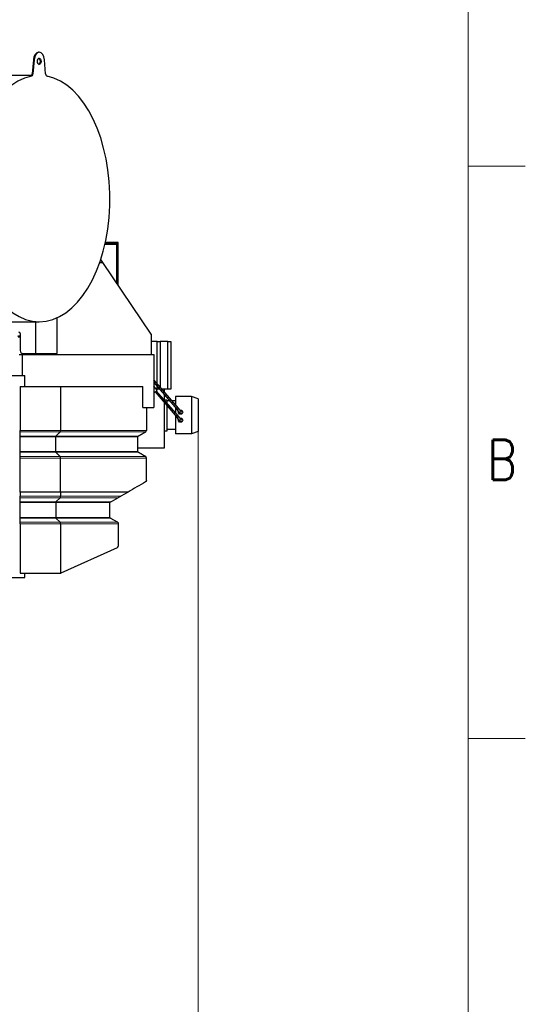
# Model space of a CAD drawing. Header units: inches. Extents: x 0 to 23760, y -13 to 16800.
# Tile 269 of 270: x 21992 to 23760, y 11471 to 14913. Entities that reach past the tile are written whole.
import ezdxf

# ---------------------------------------------------------------- set-up
doc = ezdxf.new("R2010")
doc.units = ezdxf.units.IN
for name, color, linetype, true_color in [('1', 7, 'Continuous', 0xffffff), ('210', 7, 'Continuous', 0xffffff), ('254', 7, 'Continuous', 0xffffff)]:
    doc.layers.add(name, color=color, linetype=linetype, true_color=true_color)
doc.styles.add('latin_extended', font='simplex.shx')
doc.dimstyles.get("Standard").update_dxf_attribs({"dimtxt": 0.18, "dimasz": 0.18, "dimexe": 0.18, "dimexo": 0.0625, "dimgap": 0.09, "dimtad": 0, "dimtih": 1, "dimtoh": 1, "dimdec": 4, "dimzin": 0, "dimdsep": 46, "dimtxsty": 'Standard', "dimcen": 0.09, "dimadec": 0, "dimazin": 0, "dimtfac": 1, "dimtdec": 4, "dimtofl": 0, "dimtmove": 0, "dimatfit": 3, "dimfxl": 1, "dimtolj": 1, "dimtzin": 0, "dimarcsym": 0})

# ---------------------------------------------------------------- blocks, each defined once
blk = doc.blocks.new('_U1')
at = {"layer": '254', "color": 3, "linetype": 'Continuous', "lineweight": 13, "transparency": 16777216}
for p, q in [((22615.7, 13489.8), (22615.7, 9822.4)), ((20707.8, 11774.3), (20707.8, 9822.4)), ((22475.7, 9862.4), (20847.8, 9862.4))]:
    blk.add_line(p, q, dxfattribs=at)
at = {"layer": '254', "color": 3, "transparency": 16777216}
for points in [[(20847.8, 9885.7), (20847.8, 9839.1), (20707.8, 9862.4)], [(22475.7, 9839.1), (22475.7, 9885.7), (22615.7, 9862.4)]]:
    blk.add_solid(points, dxfattribs=at)
at = {"layer": 'Defpoints', "color": 0, "transparency": 16777216}
for p in [(22615.7, 13529.8), (20707.8, 11814.3), (20707.8, 9862.4)]:
    blk.add_point(p, dxfattribs=at)
at = {"layer": '254', "color": 2, "lineweight": 13, "transparency": 16777216, "insert": (21428.4, 10072.4), "char_height": 140, "attachment_point": 1, "style": 'latin_extended'}
blk.add_mtext('\\A1;1908', dxfattribs=at)

msp = doc.modelspace()

# ---------------------------------------------------------------- linework, layer by layer
at = {"layer": '1', "color": 2, "linetype": 'Continuous', "lineweight": 25}
for p, q in [((22039.452, 14771.748), (22035.301, 14723.331)), ((22041.909, 14771.748), (22037.759, 14723.331)), ((22060.062, 14799.018), (22057.605, 14799.018)), ((22082.366, 14723.331), (22078.215, 14771.748)), ((22033.552, 14717.518), (21821.689, 14717.518)), ((22289.562, 14128.177), (22329.746, 14128.177)), ((22290.045, 14130.301), (22332.746, 14130.301)), ((22335.746, 14133.301), (22290.71, 14133.301)), ((22329.746, 14128.177), (22329.746, 13992.969)), ((22332.746, 14130.301), (22332.746, 13988.519)), ((22335.746, 13984.075), (22335.746, 14133.301)), ((22271.199, 14063.802), (22281.972, 14063.802)), ((22281.972, 14063.802), (22274.787, 14074.454)), ((22451.266, 13812.813), (22281.972, 14063.802)), ((21819.232, 13856.518), (22060.062, 13856.518)), ((22048.044, 13745.802), (22048.044, 13856.519)), ((22122.266, 13745.802), (22122.266, 13870.403)), ((21985.764, 13803.802), (21993.055, 13803.802)), ((21993.057, 13815.802), (21993.057, 13755.802)), ((22451.266, 13812.813), (22451.266, 13742.302)), ((22472.389, 13787.802), (22451.266, 13787.802)), ((22472.389, 13787.802), (22482.389, 13787.802)), ((22472.389, 13639.738), (22472.389, 13787.802)), ((22509.746, 13787.802), (22482.389, 13787.802)), ((22482.389, 13787.802), (22482.389, 13628.21)), ((22509.746, 13787.802), (22519.746, 13787.802)), ((22509.746, 13620.802), (22509.746, 13787.802)), ((22519.746, 13787.802), (22519.746, 13620.802)), ((21989.352, 13742.302), (22000.766, 13742.302)), ((22000.766, 13742.302), (22460.766, 13742.302)), ((22000.766, 13742.302), (22000.766, 13668.802)), ((22003.057, 13745.802), (22048.044, 13745.802)), ((22037.787, 13742.302), (22037.787, 13745.802)), ((22048.044, 13745.802), (22122.266, 13745.802)), ((22063.328, 13742.302), (22063.328, 13745.802)), ((22460.766, 13742.302), (22460.766, 13556.802)), ((21370.41, 13668.801), (22009.766, 13668.801)), ((22009.766, 13630.291), (22009.766, 13668.801)), ((21992.766, 13630.302), (21992.766, 13476.898)), ((21992.766, 13630.302), (22134.757, 13630.302)), ((22134.757, 13630.302), (22422.544, 13630.302)), ((22134.757, 13630.302), (22134.757, 13476.898)), ((22422.544, 13556.802), (22422.544, 13630.302)), ((22460.766, 13643.978), (22542.15, 13550.166)), ((22472.45, 13617.771), (22460.766, 13631.239)), ((22546.683, 13554.098), (22460.767, 13653.134)), ((22472.389, 13620.802), (22472.389, 13630.582)), ((22460.766, 13609.875), (22461.875, 13608.597)), ((22461.875, 13608.597), (22472.45, 13617.771)), ((22464.896, 13611.218), (22542.15, 13522.166)), ((22546.683, 13526.098), (22469.429, 13615.15)), ((22472.389, 13620.802), (22469.821, 13620.802)), ((22480.873, 13620.802), (22472.389, 13620.802)), ((22497.246, 13620.802), (22488.816, 13620.802)), ((22509.746, 13620.802), (22497.246, 13620.802)), ((22497.246, 13620.802), (22497.246, 13611.083)), ((22497.246, 13601.926), (22497.246, 13583.083)), ((22519.746, 13620.802), (22509.746, 13620.802)), ((22497.246, 13573.927), (22497.246, 13415.252)), ((22506.246, 13582.802), (22497.491, 13582.802)), ((22506.246, 13582.802), (22506.246, 13572.709)), ((22516.441, 13579.802), (22506.246, 13579.802)), ((22506.246, 13563.553), (22506.246, 13473.802)), ((22536.746, 13579.802), (22524.384, 13579.802)), ((22536.746, 13594.802), (22536.746, 13565.552)), ((22592.746, 13594.802), (22536.746, 13594.802)), ((22592.746, 13594.802), (22592.746, 13464.802)), ((22615.746, 13586.882), (22592.746, 13594.802)), ((22592.746, 13594.802), (22592.746, 13464.802)), ((22615.746, 13586.882), (22615.746, 13472.721)), ((22422.544, 13556.802), (22460.766, 13556.802)), ((22434.766, 13556.802), (22434.766, 13476.898)), ((22536.746, 13556.395), (22536.746, 13537.551)), ((22536.746, 13528.396), (22536.746, 13464.802)), ((22551.98, 13538.836), (22542.15, 13550.166)), ((22546.163, 13540.802), (22547.806, 13543.647)), ((22550.204, 13533.802), (22546.163, 13540.802)), ((22556.512, 13542.768), (22546.683, 13554.098)), ((22558.287, 13533.802), (22550.204, 13533.802)), ((22552.145, 13547.802), (22558.287, 13547.802)), ((22558.287, 13547.802), (22562.329, 13540.802)), ((22562.329, 13540.802), (22558.287, 13533.802)), ((22551.98, 13510.836), (22542.15, 13522.166)), ((22546.163, 13512.802), (22547.806, 13515.647)), ((22550.204, 13505.802), (22546.163, 13512.802)), ((22556.512, 13514.768), (22546.683, 13526.098)), ((22558.287, 13505.802), (22550.204, 13505.802)), ((22552.145, 13519.802), (22558.287, 13519.802)), ((22558.287, 13519.802), (22562.329, 13512.802)), ((22562.329, 13512.802), (22558.287, 13505.802)), ((21992.766, 13471.702), (21992.766, 13476.898)), ((22506.246, 13473.802), (22497.246, 13473.802)), ((22536.746, 13479.802), (22506.246, 13479.802)), ((22592.746, 13464.802), (22536.746, 13464.802)), ((22615.746, 13472.721), (22592.746, 13464.802)), ((21992.766, 13454.381), (21992.766, 13456.979)), ((21992.766, 13402.845), (21992.766, 13454.381)), ((22117.437, 13402.845), (22117.437, 13454.381)), ((22404.766, 13402.845), (22404.766, 13454.381)), ((22497.246, 13415.252), (22404.767, 13415.252)), ((21992.766, 13380.329), (21992.766, 13385.525)), ((21992.766, 13261.388), (21992.766, 13246.893)), ((22134.757, 13261.388), (22134.757, 13246.893)), ((22134.757, 13261.388), (22134.757, 13261.388)), ((22370.535, 13261.388), (22345.497, 13246.893)), ((21992.766, 13241.702), (21992.766, 13246.893)), ((21992.766, 13226.979), (21992.766, 13241.702)), ((21992.766, 13224.381), (21992.766, 13226.979)), ((21992.766, 13172.845), (21992.766, 13224.381)), ((22117.437, 13224.381), (22117.437, 13172.845)), ((22118.303, 13226.979), (22133.025, 13241.702)), ((22305.766, 13222.163), (22305.766, 13174.086)), ((22336.529, 13241.702), (22311.098, 13226.979)), ((21992.766, 13170.247), (21992.766, 13172.845)), ((21992.766, 13155.525), (21992.766, 13170.247)), ((21992.766, 13150.329), (21992.766, 13155.525)), ((21992.766, 13150.329), (21992.766, 12977.302)), ((22118.303, 13170.247), (22133.025, 13155.525)), ((22134.757, 13150.329), (22134.757, 12977.53)), ((22309.415, 13170.247), (22332.766, 13156.766)), ((22334.278, 13155.525), (22334.46, 13155.306)), ((22335.766, 13150.329), (22335.766, 13072.237)), ((22332.238, 13066.77), (22135.591, 12977.835)), ((21992.766, 12977.302), (22133.119, 12977.302)), ((22009.766, 12962.802), (22009.766, 12977.308)), ((21297.766, 12962.802), (22009.766, 12962.802))]:
    msp.add_line(p, q, dxfattribs=at)
at = {"layer": '1', "color": 110, "linetype": 'Continuous', "lineweight": 13}
for p, q in [((22039.452, 14771.748), (22041.909, 14771.748)), ((22030.264, 14714.871), (22032.721, 14714.871)), ((22035.301, 14723.331), (22037.759, 14723.331)), ((22546.683, 13554.098), (22542.15, 13550.166)), ((22542.15, 13522.166), (22546.683, 13526.098)), ((22133.025, 13471.702), (21992.766, 13471.702)), ((22431.766, 13471.702), (22133.025, 13471.702)), ((22118.303, 13456.979), (21992.766, 13456.979)), ((22117.437, 13454.381), (21992.766, 13454.381)), ((22404.766, 13454.381), (22117.437, 13454.381)), ((22406.266, 13456.979), (22118.303, 13456.979)), ((22117.437, 13402.845), (21992.766, 13402.845)), ((22118.303, 13400.247), (21992.766, 13400.247)), ((22404.766, 13402.845), (22117.437, 13402.845)), ((22406.267, 13400.247), (22118.303, 13400.247)), ((22133.025, 13385.525), (21992.766, 13385.525)), ((22134.757, 13380.329), (21992.766, 13380.329)), ((22431.766, 13385.525), (22133.025, 13385.525)), ((22434.766, 13380.329), (22134.757, 13380.329)), ((22134.757, 13246.893), (21992.766, 13246.893)), ((22133.025, 13241.702), (21992.766, 13241.702)), ((22118.303, 13226.979), (21992.766, 13226.979)), ((22117.437, 13224.381), (21992.766, 13224.381)), ((22306.746, 13224.381), (22117.437, 13224.381)), ((22311.098, 13226.979), (22118.303, 13226.979)), ((22336.529, 13241.702), (22133.025, 13241.702)), ((22345.497, 13246.893), (22134.757, 13246.893)), ((22117.437, 13172.845), (21992.766, 13172.845)), ((22118.303, 13170.247), (21992.766, 13170.247)), ((22133.025, 13155.525), (21992.766, 13155.525)), ((21992.766, 13150.329), (22134.757, 13150.329)), ((22306.035, 13172.845), (22117.437, 13172.845)), ((22309.415, 13170.247), (22118.303, 13170.247)), ((22334.278, 13155.525), (22133.025, 13155.525)), ((22134.757, 13150.329), (22335.766, 13150.329))]:
    msp.add_line(p, q, dxfattribs=at)
at = {"layer": '1', "color": 2, "linetype": 'Continuous', "lineweight": 25}
for centre, radius, start, end in [((21988.057, 13815.802), 5, 0, 90), ((22003.057, 13755.802), 10, 180, 270), ((22554.246, 13540.802), 3, 220.942342, 40.942342), ((22554.246, 13512.802), 3, 220.942342, 40.942342), ((22308.766, 13222.163), 3, 132.31333, 180), ((22308.766, 13222.163), 3, 120.067013, 132.313944), ((22308.766, 13174.086), 3, 180, 204.435406), ((22308.766, 13174.086), 3, 204.435937, 213.7425), ((22329.766, 13151.57), 6, 41.238268, 60), ((22329.766, 13072.237), 6, 294.335399, 0), ((22133.119, 12983.302), 6, 270, 285.847156)]:
    msp.add_arc(centre, radius, start, end, dxfattribs=at)
for centre, major_axis, ratio, start_param, end_param in [((22057.605, 14767.018), (0, 32), 0.57357644, 0, 1.4224383), ((22060.062, 14767.018), (0, 32), 0.57357644, 4.86074701, 7.70562361), ((22057.605, 14767.018), (0, -11), 0.57357644, 1.57079633, 2.94563581), ((22057.605, 14767.018), (0, -11), 0.57357644, 0.19595684, 1.57079633), ((22060.062, 14287.018), (0, -430.5), 0.57357644, 3.25254614, 9.31382448), ((22029.629, 14724.81), (0, -10), 0.57357644, 0.11095348, 1.4224383), ((22032.086, 14724.81), (0, -10), 0.57357644, 0.11095348, 1.4224383), ((22088.038, 14724.81), (0, -10), 0.57357644, 4.86074701, 6.17223182), ((21968.64, 13967.801), (0, 162.501), 0.81915204, 3.26116952, 3.32616122), ((21988.142, 13967.801), (0, 162.501), 0.81915204, 3.14159265, 3.18086256), ((22133.119, 12983.302), (5.685, 1.919), 1, 4.66334358, 4.81149137)]:
    msp.add_ellipse(centre, major_axis=major_axis, ratio=ratio, start_param=start_param, end_param=end_param, dxfattribs=at)
msp.add_ellipse((22060.062, 14767.018), major_axis=(0, -11), ratio=0.57357644, dxfattribs=at)
at = {"layer": '1', "color": 110, "linetype": 'Continuous', "lineweight": 13}
for points in [[(21992.766, 13476.898), (22134.757, 13476.898)], [(22134.757, 13476.898), (22434.766, 13476.898)]]:
    msp.add_open_spline(points, degree=1, dxfattribs=at)
at = {"layer": '1', "color": 2, "linetype": 'Continuous', "lineweight": 25}
for points, degree in [([(21992.766, 13456.979), (21992.766, 13464.34), (21992.766, 13471.702)], 2), ([(22118.303, 13456.979), (22125.664, 13464.34), (22133.025, 13471.702)], 2), ([(22406.266, 13456.979), (22419.016, 13464.34), (22431.766, 13471.702)], 2), ([(21992.766, 13385.525), (21992.766, 13392.886), (21992.766, 13400.247)], 2), ([(22133.025, 13385.525), (22125.664, 13392.886), (22118.303, 13400.247)], 2), ([(22431.766, 13385.525), (22419.016, 13392.886), (22406.267, 13400.247)], 2), ([(21992.766, 13261.388), (21992.766, 13320.858), (21992.766, 13380.329)], 2), ([(22134.757, 13261.388), (22134.757, 13320.858), (22134.757, 13380.329)], 2), ([(22434.766, 13302.022), (22434.766, 13341.176), (22434.766, 13380.329)], 2), ([(22431.772, 13296.839), (22411.36, 13285.022), (22390.947, 13273.205), (22370.535, 13261.388)], 3)]:
    msp.add_open_spline(points, degree=degree, dxfattribs=at)
for points, weights in [([(22133.025, 13471.702), (22134.757, 13473.434), (22134.757, 13476.898)], [1, 0.866025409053, 1]), ([(22431.766, 13471.702), (22434.766, 13473.434), (22434.766, 13476.898)], [1, 0.866025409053, 1]), ([(22117.437, 13454.381), (22117.437, 13456.113), (22118.303, 13456.979)], [1, 0.866025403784, 1]), ([(22404.766, 13454.381), (22404.766, 13456.113), (22406.266, 13456.979)], [1, 0.866025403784, 1]), ([(21992.766, 13400.247), (21992.766, 13401.113), (21992.766, 13402.845)], [1, 0.866025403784, 1]), ([(22118.303, 13400.247), (22117.437, 13401.113), (22117.437, 13402.845)], [1, 0.866025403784, 1]), ([(22406.267, 13400.247), (22404.767, 13401.113), (22404.766, 13402.845)], [1, 0.866025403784, 1]), ([(22134.757, 13380.329), (22134.757, 13383.793), (22133.025, 13385.525)], [1, 0.866025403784, 1]), ([(22434.766, 13380.329), (22434.766, 13383.793), (22431.766, 13385.525)], [1, 0.866025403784, 1]), ([(22117.437, 13224.381), (22117.437, 13226.113), (22118.303, 13226.979)], [1, 0.866025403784, 1]), ([(22133.025, 13241.702), (22134.756, 13243.432), (22134.757, 13246.893)], [1, 0.866133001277, 0.999784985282]), ([(22118.303, 13170.247), (22117.437, 13171.113), (22117.437, 13172.845)], [1, 0.86602540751, 1]), ([(22134.757, 13150.329), (22134.757, 13153.793), (22133.025, 13155.525)], [1, 0.866025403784, 1])]:
    msp.add_rational_spline(points, weights, degree=2, dxfattribs=at)
for points, knots in [([(22434.766, 13302.014), (22434.765, 13301.835), (22434.757, 13301.66), (22434.725, 13301.314), (22434.702, 13301.144), (22434.669, 13300.955), (22434.665, 13300.934), (22434.657, 13300.892), (22434.645, 13300.83), (22434.615, 13300.688), (22434.586, 13300.569), (22434.524, 13300.336), (22434.477, 13300.187), (22434.401, 13299.971), (22434.375, 13299.9), (22434.334, 13299.795), (22434.32, 13299.761), (22434.292, 13299.693), (22434.277, 13299.659), (22434.205, 13299.493), (22434.143, 13299.367), (22434.017, 13299.125), (22433.951, 13299.009), (22433.815, 13298.788), (22433.745, 13298.681), (22433.638, 13298.528), (22433.601, 13298.478), (22433.528, 13298.38), (22433.491, 13298.332), (22433.379, 13298.192), (22433.303, 13298.103), (22433.15, 13297.933), (22433.073, 13297.852), (22432.916, 13297.697), (22432.837, 13297.623), (22432.599, 13297.41), (22432.437, 13297.281), (22432.108, 13297.044), (22431.941, 13296.937), (22431.772, 13296.839)], [0, 0, 0, 0, 0.0625, 0.0625, 0.125, 0.125, 0.1328125, 0.1328125, 0.140625, 0.15625, 0.1875, 0.1875, 0.25, 0.25, 0.28125, 0.28125, 0.296875, 0.296875, 0.3125, 0.3125, 0.375, 0.375, 0.4375, 0.4375, 0.5, 0.5, 0.53125, 0.53125, 0.5625, 0.5625, 0.625, 0.625, 0.6875, 0.6875, 0.75, 0.75, 0.875, 0.875, 1, 1, 1, 1]), ([(22134.757, 13261.388), (22122.925, 13261.388), (22111.092, 13261.388), (22087.427, 13261.388), (22075.594, 13261.388), (22051.929, 13261.388), (22040.096, 13261.388), (22016.431, 13261.388), (22004.599, 13261.388), (21992.766, 13261.388)], [0, 0, 0, 0, 0.25, 0.25, 0.5, 0.5, 0.75, 0.75, 1, 1, 1, 1]), ([(22370.535, 13261.388), (22364.182, 13261.388), (22357.83, 13261.388), (22323.714, 13261.388), (22295.951, 13261.388), (22223.711, 13261.388), (22179.234, 13261.388), (22134.757, 13261.388)], [0, 0, 0, 0, 0.08082961, 0.08082961, 0.43408162, 0.43408162, 1, 1, 1, 1]), ([(22307.263, 13224.759), (22307.172, 13224.707), (22307.084, 13224.649), (22306.911, 13224.523), (22306.827, 13224.455), (22306.746, 13224.381)], [0, 0, 0, 0, 0.5, 0.5, 1, 1, 1, 1]), ([(22311.098, 13226.979), (22311.044, 13226.948), (22310.991, 13226.917), (22310.883, 13226.855), (22310.829, 13226.823), (22310.761, 13226.784), (22310.748, 13226.777), (22310.721, 13226.761), (22310.681, 13226.738), (22310.641, 13226.715), (22310.563, 13226.67), (22310.512, 13226.64), (22310.411, 13226.582), (22310.362, 13226.553), (22310.288, 13226.51), (22310.264, 13226.496), (22310.216, 13226.468), (22310.192, 13226.455), (22310.073, 13226.386), (22309.982, 13226.333), (22309.805, 13226.231), (22309.718, 13226.181), (22309.549, 13226.083), (22309.467, 13226.035), (22309.304, 13225.941), (22309.225, 13225.895), (22309.107, 13225.826), (22309.068, 13225.804), (22308.99, 13225.759), (22308.952, 13225.737), (22308.762, 13225.627), (22308.615, 13225.542), (22308.328, 13225.376), (22308.188, 13225.295), (22307.915, 13225.136), (22307.781, 13225.059), (22307.518, 13224.907), (22307.39, 13224.832), (22307.263, 13224.759)], [0, 0, 0, 0, 0.03125, 0.03125, 0.0625, 0.0625, 0.0703125, 0.0703125, 0.078125, 0.09375, 0.09375, 0.125, 0.125, 0.15625, 0.15625, 0.171875, 0.171875, 0.1875, 0.1875, 0.25, 0.25, 0.3125, 0.3125, 0.375, 0.375, 0.4375, 0.4375, 0.46875, 0.46875, 0.5, 0.5, 0.625, 0.625, 0.75, 0.75, 0.875, 0.875, 1, 1, 1, 1]), ([(22345.497, 13246.893), (22345.205, 13246.724), (22344.909, 13246.553), (22344.303, 13246.202), (22343.994, 13246.023), (22343.362, 13245.657), (22343.038, 13245.47), (22342.622, 13245.229), (22342.538, 13245.18), (22342.37, 13245.083), (22342.285, 13245.033), (22342.028, 13244.885), (22341.855, 13244.785), (22341.503, 13244.581), (22341.325, 13244.478), (22340.963, 13244.268), (22340.778, 13244.161), (22340.402, 13243.944), (22340.211, 13243.833), (22339.818, 13243.606), (22339.618, 13243.49), (22339.307, 13243.31), (22339.202, 13243.249), (22338.988, 13243.125), (22338.879, 13243.062), (22338.712, 13242.965), (22338.656, 13242.933), (22338.57, 13242.883), (22338.542, 13242.867), (22338.484, 13242.833), (22338.455, 13242.817), (22338.31, 13242.733), (22338.193, 13242.665), (22337.952, 13242.526), (22337.83, 13242.455), (22337.673, 13242.364), (22337.641, 13242.345), (22337.578, 13242.309), (22337.546, 13242.29), (22337.45, 13242.235), (22337.386, 13242.198), (22337.257, 13242.123), (22337.192, 13242.085), (22337.093, 13242.028), (22337.06, 13242.009), (22337.01, 13241.98), (22336.993, 13241.97), (22336.96, 13241.951), (22336.943, 13241.941), (22336.859, 13241.893), (22336.793, 13241.854), (22336.66, 13241.778), (22336.595, 13241.739), (22336.529, 13241.702)], [0, 0, 0, 0, 0.125, 0.125, 0.25, 0.25, 0.375, 0.375, 0.40625, 0.40625, 0.4375, 0.4375, 0.5, 0.5, 0.5625, 0.5625, 0.625, 0.625, 0.6875, 0.6875, 0.75, 0.75, 0.78125, 0.78125, 0.8125, 0.8125, 0.828125, 0.828125, 0.8359375, 0.8359375, 0.84375, 0.84375, 0.875, 0.875, 0.90625, 0.90625, 0.9140625, 0.9140625, 0.921875, 0.921875, 0.9375, 0.9375, 0.953125, 0.953125, 0.9609375, 0.9609375, 0.96484375, 0.96484375, 0.96875, 0.96875, 0.984375, 0.984375, 1, 1, 1, 1]), ([(22306.035, 13172.845), (22306.102, 13172.697), (22306.181, 13172.556), (22306.358, 13172.29), (22306.457, 13172.165), (22306.616, 13171.992), (22306.672, 13171.937), (22306.757, 13171.858), (22306.786, 13171.832), (22306.844, 13171.782), (22306.873, 13171.758), (22307.021, 13171.641), (22307.143, 13171.559), (22307.266, 13171.488)], [0, 0, 0, 0, 0.25, 0.25, 0.5, 0.5, 0.625, 0.625, 0.6875, 0.6875, 0.75, 0.75, 1, 1, 1, 1]), ([(22307.266, 13171.488), (22307.341, 13171.445), (22307.417, 13171.401), (22307.572, 13171.311), (22307.651, 13171.266), (22307.811, 13171.173), (22307.893, 13171.126), (22308.019, 13171.054), (22308.061, 13171.029), (22308.147, 13170.98), (22308.19, 13170.954), (22308.322, 13170.878), (22308.413, 13170.826), (22308.552, 13170.746), (22308.599, 13170.718), (22308.695, 13170.663), (22308.744, 13170.635), (22308.842, 13170.578), (22308.892, 13170.549), (22308.993, 13170.491), (22309.045, 13170.461), (22309.123, 13170.416), (22309.149, 13170.401), (22309.189, 13170.378), (22309.203, 13170.37), (22309.23, 13170.354), (22309.243, 13170.347), (22309.31, 13170.308), (22309.363, 13170.277), (22309.415, 13170.247)], [0, 0, 0, 0, 0.125, 0.125, 0.25, 0.25, 0.375, 0.375, 0.4375, 0.4375, 0.5, 0.5, 0.625, 0.625, 0.6875, 0.6875, 0.75, 0.75, 0.8125, 0.8125, 0.875, 0.875, 0.90625, 0.90625, 0.921875, 0.921875, 0.9375, 0.9375, 1, 1, 1, 1]), ([(22334.278, 13155.525), (22334.447, 13155.331), (22334.629, 13155.099), (22334.893, 13154.691), (22334.979, 13154.545), (22335.083, 13154.35), (22335.104, 13154.31), (22335.144, 13154.23), (22335.204, 13154.108), (22335.26, 13153.982), (22335.368, 13153.726), (22335.434, 13153.548), (22335.549, 13153.18), (22335.599, 13152.99), (22335.65, 13152.745), (22335.66, 13152.695), (22335.678, 13152.596), (22335.686, 13152.546), (22335.71, 13152.395), (22335.723, 13152.293), (22335.755, 13151.987), (22335.766, 13151.779), (22335.766, 13151.57)], [0, 0, 0, 0, 0.25, 0.25, 0.375, 0.375, 0.40625, 0.40625, 0.4375, 0.5, 0.5, 0.625, 0.625, 0.75, 0.75, 0.78125, 0.78125, 0.8125, 0.8125, 0.875, 0.875, 1, 1, 1, 1]), ([(22335.766, 13151.57), (22335.766, 13151.372), (22335.766, 13151.17), (22335.766, 13150.86), (22335.766, 13150.755), (22335.766, 13150.623), (22335.766, 13150.596), (22335.766, 13150.543), (22335.766, 13150.516), (22335.766, 13150.436), (22335.766, 13150.382), (22335.766, 13150.329)], [0, 0, 0, 0, 0.5, 0.5, 0.75, 0.75, 0.8125, 0.8125, 0.875, 0.875, 1, 1, 1, 1])]:
    msp.add_open_spline(points, degree=3, knots=knots, dxfattribs=at)
at = {"layer": '210', "color": 7, "linetype": 'Continuous', "lineweight": 18}
for p, q in [((23560, 200), (23560, 16600)), ((23760, 14400), (23560, 14400)), ((23760, 12400), (23560, 12400))]:
    msp.add_line(p, q, dxfattribs=at)

# ---------------------------------------------------------------- texts
at = {"layer": '210', "color": 211, "linetype": 'Continuous', "lineweight": 18, "insert": (23627.11, 13303.644), "char_height": 140, "attachment_point": 7, "line_spacing_factor": 0.963855, "style": 'latin_extended'}
msp.add_mtext('\\W0.8203;B', dxfattribs=at)

# ---------------------------------------------------------------- dimensions: what is measured, and where the dimension line sits
at = {"layer": '254', "color": 2, "linetype": 'Continuous', "lineweight": 13}
dim = msp.add_linear_dim(base=(20707.766, 9862.408), p1=(22615.746, 13529.802), p2=(20707.766, 11814.302), dimstyle='Standard', override={"dimscale": 40, "dimtxt": 3.5, "dimasz": 3.5, "dimexe": 1, "dimexo": 1, "dimgap": 1.75, "dimtad": 1, "dimtih": 1, "dimtoh": 0, "dimdec": 0, "dimlfac": 1, "dimzin": 8, "dimdsep": 46, "dimlunit": 2, "dimtxsty": 'latin_extended', "dimsah": 1, "dimse1": 0, "dimse2": 0, "dimsd1": 0, "dimsd2": 0, "dimclrd": 3, "dimclre": 3, "dimclrt": 2, "dimtol": 0, "dimtm": -0.1, "dimtfac": 0.714286, "dimtdec": 3, "dimtofl": 1, "dimtmove": 0, "dimtzin": 8, "dimlwd": 13, "dimlwe": 13}, dxfattribs=at)
dim.commit()
dim.dimension.update_dxf_attribs({"geometry": '_U1', "text_midpoint": (21661.756, 9862.408), "dimtype": 160})

doc.saveas('drawing.dxf')
